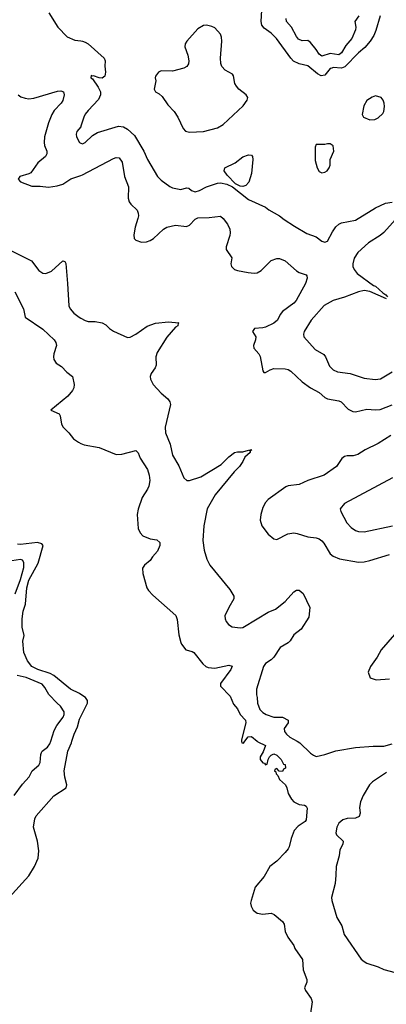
# Model space of a CAD drawing. Header units: inches. Extents: x 1694797 to 1849917, y 907313 to 1017959.
# Tile 571 of 656: x 1819565 to 1822168, y 918133 to 925122. Entities that reach past the tile are written whole.
import ezdxf

# ---------------------------------------------------------------- set-up
doc = ezdxf.new("R2010")
doc.units = ezdxf.units.IN
doc.header["$MEASUREMENT"] = 0
for name, color, linetype in [('B8911', 7, 'Continuous'), ('B8912', 7, 'Continuous'), ('B8921', 7, 'Continuous'), ('B8922', 7, 'Continuous')]:
    doc.layers.add(name, color=color, linetype=linetype)

msp = doc.modelspace()

# ---------------------------------------------------------------- linework, layer by layer
at = {"layer": 'B8911', "color": 5}
for points, elevation in [([(1819489.1, 918890.9), (1819630, 919043.6), (1819670.6, 919110), (1819695, 919170), (1819701.1, 919221.1), (1819692, 919292), (1819663, 919390), (1819671.5, 919450), (1819680.7, 919470), (1819808.3, 919611.7), (1819895.3, 919670), (1819899.3, 919690), (1819886, 919746), (1819881.5, 919790), (1819907.6, 919930), (1819931.9, 919988.1), (1819935.5, 920000)], 660), ([(1819525.8, 919614.2), (1819585, 919695), (1819631.6, 919748.4), (1819652.6, 919790), (1819699.8, 919830), (1819710.7, 919850), (1819714.6, 919905.4), (1819719.8, 919920.2), (1819725.4, 919930), (1819761.9, 919958.1), (1819778.8, 919981.2), (1819785, 920000)], 680)]:
    msp.add_lwpolyline(points, dxfattribs=dict(at, elevation=elevation))
at = {"layer": 'B8912', "color": 5}
for points, elevation in [([(1819772.7, 925170), (1819834.9, 925070), (1819901.3, 925001.3), (1819956.8, 924976.8), (1820000, 924971.8)], 740), ([(1819554, 924590), (1819574, 924574), (1819604.2, 924564.2), (1819630, 924561.7), (1819666.4, 924566.4), (1819834, 924614), (1819856.5, 924616.5), (1819876.3, 924610), (1819881.1, 924590), (1819870.9, 924549.1), (1819860.3, 924530), (1819810, 924476.8), (1819793.6, 924450), (1819768.6, 924390), (1819741.3, 924290), (1819738, 924250), (1819741.3, 924230), (1819758.2, 924190), (1819758.2, 924170), (1819747.9, 924150), (1819693.5, 924106.5), (1819644, 924036), (1819630, 924028.2), (1819564.9, 924010), (1819554.4, 923990), (1819570, 923970.5), (1819650, 923941.7), (1819710, 923941.7), (1819770, 923934.3), (1819830, 923942), (1819870, 923955.6), (1819927.2, 923992.8), (1820000, 924017.2)], 720), ([(1820000, 924366.8), (1819998.4, 924361.6), (1819970.4, 924329.6), (1819964.9, 924310), (1819968.5, 924290), (1819990, 924250.8), (1820000, 924245.6)], 740), ([(1819450.4, 923510), (1819649.4, 923409.4), (1819700.9, 923340.9), (1819730, 923322.8), (1819750, 923321.6), (1819790, 923336.2), (1819870, 923410.3), (1819885.2, 923405.2), (1819891.3, 923391.3), (1819905.3, 923250), (1819914.6, 923090), (1819922.6, 923070), (1819950, 923039.5), (1819988.2, 923010), (1820000, 923003.6)], 680), ([(1819530, 923190.6), (1819592.2, 923070), (1819603, 923010), (1819730, 922925.3), (1819810.1, 922850.1), (1819822.6, 922830), (1819827.1, 922810), (1819807.4, 922750), (1819804.2, 922730), (1819807, 922710), (1819824.5, 922684.5), (1819861.2, 922661.2), (1819899.4, 922619.4), (1819940.7, 922590), (1819952.1, 922532.1), (1819950.3, 922510), (1819939.5, 922490), (1819906.4, 922450), (1819786, 922350), (1819844.1, 922324.1), (1819853.4, 922310), (1819862, 922250), (1819874, 922230), (1819914, 922190), (1819947.1, 922147.1), (1819982.9, 922122.9), (1820000, 922114.5)], 660), ([(1820000, 920332.8), (1819990, 920339.8), (1819926, 920370), (1819808, 920468), (1819781.8, 920481.8), (1819694.5, 920510), (1819652, 920530), (1819619.5, 920570), (1819594.5, 920630), (1819586.6, 920710), (1819596, 920750), (1819582, 920810), (1819581.3, 920870), (1819590, 920924.7), (1819605.8, 920974.2), (1819615, 921090), (1819630, 921143.9), (1819695.5, 921264.5), (1819730.7, 921390.7), (1819721.8, 921401.8), (1819691.5, 921411.5), (1819570, 921396.5), (1819550, 921398.1)], 660), ([(1819533.2, 921046.8), (1819570, 921149.3), (1819594.1, 921234.1), (1819594.2, 921270), (1819584.5, 921284.5), (1819569.8, 921289.8), (1819510, 921280.8)], 680), ([(1819785, 920000), (1819810, 920076.5), (1819828.8, 920111.2), (1819874.1, 920170), (1819880.2, 920190), (1819879.8, 920210), (1819855.5, 920250), (1819830, 920270.5), (1819772.3, 920332.3), (1819742.8, 920382.8), (1819724.4, 920404.4), (1819610, 920453), (1819548, 920468)], 680), ([(1819935.5, 920000), (1819950.7, 920050), (1819976.4, 920103.6), (1819990, 920156.4), (1820000, 920176.8)], 660)]:
    msp.add_lwpolyline(points, dxfattribs=dict(at, elevation=elevation))
at = {"layer": 'B8921', "color": 5}
for points, elevation in [([(1821140.4, 920000), (1821142, 919990), (1821152.9, 919987.1), (1821162.7, 920000)], 660), ([(1821250.8, 920000), (1821255.9, 919995.9), (1821310.8, 919970), (1821294.4, 919925.6), (1821271.3, 919890), (1821271, 919870), (1821290, 919846.4), (1821304, 919844), (1821310, 919832), (1821322, 919838), (1821328, 919870), (1821338, 919890), (1821350, 919902), (1821370, 919910.8), (1821390, 919902), (1821422, 919870), (1821438, 919838), (1821450, 919834), (1821452, 919810), (1821438, 919802), (1821430, 919786), (1821407.3, 919787.3), (1821390, 919806), (1821378, 919802), (1821374, 919790), (1821383.6, 919783.6), (1821386, 919770), (1821398, 919758), (1821410, 919727.7), (1821450.8, 919690), (1821460.7, 919670), (1821470.7, 919630), (1821493.4, 919590), (1821510, 919570.7), (1821550, 919550.6), (1821586.4, 919546.4), (1821598.8, 919538.8), (1821606, 919526), (1821598, 919442), (1821591.3, 919430), (1821542, 919398), (1821514.6, 919365.4), (1821492.2, 919310), (1821477.6, 919250), (1821470, 919236), (1821450, 919209.4), (1821390.5, 919150), (1821340.5, 919110), (1821299.9, 919040.1), (1821236.5, 918963.5), (1821207.2, 918870), (1821203.7, 918850), (1821207, 918830), (1821221.8, 918801.8), (1821250, 918779.5), (1821290, 918773.4), (1821350, 918779.3), (1821370.3, 918770.3), (1821430, 918721), (1821442, 918702), (1821450.7, 918650), (1821467.3, 918610), (1821510.7, 918550), (1821517.3, 918530), (1821571.7, 918451.7), (1821577.5, 918377.5), (1821602.8, 918310), (1821602.8, 918290), (1821586.8, 918250), (1821594, 918230), (1821634.2, 918174.2), (1821642.4, 918150), (1821626.4, 918053.6)], 660), ([(1821535.5, 920000), (1821553.2, 919990), (1821630, 919915.2), (1821650, 919900.3), (1821670, 919892.8), (1821730, 919905.2), (1821810, 919933.2), (1821950, 919955.8), (1822074.1, 919965.9), (1822150, 919966), (1822210, 919982.1)], 680), ([(1822170, 919778.5), (1822070, 919712.6), (1822048.7, 919691.3), (1822004.3, 919615.7), (1821984.5, 919570), (1821976.5, 919530), (1821982.8, 919490), (1821974.4, 919465.6), (1821950, 919453.8), (1821890, 919451.4), (1821858.6, 919441.4), (1821830, 919418), (1821816.1, 919390), (1821810.3, 919350), (1821814.7, 919334.7), (1821860.3, 919290), (1821859.5, 919270), (1821838.4, 919230), (1821834, 919186), (1821810.5, 919110), (1821810.4, 919050), (1821803.8, 918990), (1821779.5, 918890), (1821780.4, 918870), (1821817.4, 918750), (1821852.4, 918690), (1821869.3, 918629.3), (1821990, 918453.4), (1822010, 918435.5), (1822030, 918424.9), (1822110, 918398.7), (1822150, 918379.3), (1822230, 918358.4)], 680)]:
    msp.add_lwpolyline(points, dxfattribs=dict(at, elevation=elevation))
at = {"layer": 'B8922', "color": 5}
for points, elevation in [([(1822124.4, 925150), (1822094, 925046), (1822078.7, 925010), (1822052, 924970), (1822015.7, 924924.3), (1821970, 924886), (1821873.3, 924786.7), (1821850, 924777.4), (1821790, 924782.3), (1821780.8, 924779.2), (1821770, 924774.8), (1821731.9, 924728.1), (1821704.6, 924724.6), (1821678.3, 924738.3), (1821610, 924794), (1821550, 924808.1), (1821508.8, 924828.8), (1821488.7, 924848.7), (1821386.9, 924990), (1821350, 925026.6), (1821301, 925061), (1821283.5, 925083.5), (1821278, 925110), (1821284.5, 925190)], 740), ([(1821972.2, 925150), (1821945, 925110), (1821950.7, 925070), (1821947.9, 925050), (1821922.6, 924990), (1821880.8, 924939.2), (1821850, 924886.2), (1821830, 924873.1), (1821770, 924882.1), (1821710, 924862.4), (1821690, 924878), (1821670, 924911.7), (1821630, 924961.1), (1821610, 924973.6), (1821570, 924972.3), (1821544.6, 924984.6), (1821530, 925002.7), (1821495.6, 925070), (1821458.5, 925110), (1821456, 925130)], 720), ([(1820000, 924971.8), (1820010, 924970.7), (1820030, 924962.8), (1820050, 924950.8), (1820164.7, 924850), (1820170.7, 924830.7), (1820168.5, 924791.5), (1820174.9, 924750), (1820170, 924721.2), (1820150, 924707.6), (1820129.7, 924709.7), (1820090, 924722.9), (1820081.5, 924721.5), (1820072.7, 924727.3), (1820070.7, 924710), (1820081.7, 924701.7), (1820122.8, 924642.8), (1820138.3, 924610), (1820139.5, 924590), (1820123.2, 924556.8), (1820050, 924478.7), (1820030, 924451.6), (1820019.2, 924430), (1820000, 924366.8)], 740), ([(1820000, 924245.6), (1820010, 924240.5), (1820029, 924250), (1820080.7, 924299.3), (1820118, 924322), (1820266.2, 924366.2), (1820301.2, 924361.2), (1820330, 924345.3), (1820380.6, 924300.6), (1820446.7, 924190), (1820472.9, 924130), (1820544, 924010), (1820570, 923983.1), (1820630, 923937.4), (1820650, 923927.8), (1820710, 923917.6), (1820750, 923928), (1820765.5, 923925.5), (1820784, 923910), (1820810, 923900.9), (1820842, 923910), (1820890, 923936.9), (1820970, 923962.8), (1820990, 923965), (1821035.3, 923955.3), (1821076.5, 923936.5), (1821190, 923846), (1821310, 923790.8), (1821333.2, 923773.2), (1821410, 923730.4), (1821443.1, 923703.1), (1821515.5, 923655.5), (1821604.3, 923604.3), (1821670, 923581.1), (1821710, 923550.4), (1821730, 923543.6), (1821750.9, 923550), (1821784.5, 923615.5), (1821810, 923652), (1821830, 923671.5), (1821850, 923679.6), (1821950, 923699.5), (1822090, 923786), (1822161.1, 923818.9), (1822210, 923827.2)], 740), ([(1820000, 924017.2), (1820010, 924020.6), (1820230, 924135.8), (1820250, 924144), (1820270, 924141.7), (1820292.9, 924110), (1820309.3, 924009.3), (1820336.5, 923936.5), (1820335.8, 923855.8), (1820342, 923830), (1820352.8, 923812.8), (1820398, 923770), (1820406, 923750), (1820408.2, 923730), (1820404.4, 923710), (1820384.4, 923650), (1820375.9, 923595.9), (1820377.3, 923570), (1820390, 923557.3), (1820430, 923543.1), (1820465.8, 923545.8), (1820490, 923553.8), (1820514, 923570), (1820585.7, 923634.3), (1820610, 923648.9), (1820670, 923664.2), (1820750, 923654.6), (1820770, 923662.6), (1820810, 923707), (1820830, 923716.9), (1820910, 923717.6), (1820990, 923728.2), (1821010, 923710.6), (1821040.4, 923670), (1821055.6, 923635.6), (1821058.9, 923610), (1821056, 923590), (1821030.6, 923510), (1821030.7, 923490.7), (1821070, 923431.3), (1821064.6, 923390), (1821068.7, 923371.3), (1821089.4, 923349.4), (1821110, 923341.7), (1821187.5, 923327.5), (1821230, 923322.9), (1821250, 923325.4), (1821278.8, 923341.2), (1821350, 923412.6), (1821390, 923427.6), (1821410, 923426.3), (1821450, 923411.7), (1821530, 923340.5), (1821550, 923328), (1821598, 923310), (1821603.5, 923303.5), (1821606.8, 923286.8), (1821594.4, 923250), (1821527.2, 923130), (1821510, 923109), (1821430.1, 923049.9), (1821414.5, 923030), (1821395.5, 922990), (1821370, 922969.1), (1821310, 922940.3), (1821290, 922933.8), (1821231.3, 922930), (1821218.8, 922910), (1821240.5, 922870), (1821238.7, 922850), (1821223.7, 922810), (1821226.7, 922790), (1821262.4, 922750), (1821271.5, 922731.5), (1821290.7, 922630.7), (1821298, 922618), (1821310, 922618.8), (1821342.2, 922637.8), (1821370, 922646.2), (1821450, 922645), (1821470, 922640.2), (1821490, 922626.9), (1821570, 922551.1), (1821629.6, 922509.6), (1821690, 922474.7), (1821730, 922441.2), (1821750.1, 922430.1), (1821830, 922417.4), (1821847.3, 922410), (1821896.7, 922356.7), (1821930, 922340.2), (1821950, 922339.3), (1822030, 922358.3), (1822090, 922353.6), (1822124, 922356), (1822210, 922388)], 720), ([(1822273.7, 923750), (1822150, 923611.3), (1822123.8, 923590), (1822040.9, 923539.1), (1821966, 923470), (1821939.6, 923430), (1821930.2, 923390), (1821931, 923370), (1821939.3, 923350), (1821961.6, 923321.6), (1822076.2, 923236.2), (1822090.2, 923230), (1822142.4, 923182.4), (1822163.8, 923170), (1822175.3, 923155.3)], 740), ([(1822170, 923141.3), (1822050, 923193.6), (1822010, 923199.5), (1821970.4, 923189.6), (1821870, 923151.6), (1821790, 923129.6), (1821727, 923093), (1821634, 922990), (1821584.4, 922910), (1821579.5, 922890), (1821582.4, 922870), (1821662, 922782), (1821725.1, 922745.1), (1821737, 922730), (1821763.9, 922663.9), (1821790, 922635.8), (1821821.8, 922621.8), (1821910, 922611.3), (1822010, 922577.3), (1822089.2, 922569.2), (1822126.1, 922573.9), (1822210, 922622.4)], 740), ([(1820000, 923003.6), (1820030, 922987.2), (1820050, 922979.5), (1820100.4, 922980.4), (1820150.4, 922970.4), (1820177.3, 922957.3), (1820202.8, 922930), (1820230, 922910.6), (1820330, 922866.4), (1820350, 922868.8), (1820390, 922889.2), (1820470, 922946.2), (1820530, 922967), (1820621.7, 922978.3), (1820694, 922970), (1820691.1, 922968.9), (1820686.8, 922950), (1820670, 922940.7), (1820610, 922869.4), (1820541.1, 922758.9), (1820530.3, 922730), (1820533.1, 922670), (1820526, 922650), (1820498.7, 922610), (1820490.4, 922590), (1820492.4, 922570), (1820512.9, 922532.9), (1820570.3, 922470), (1820615.8, 922430), (1820630.4, 922410), (1820634.9, 922390), (1820596.5, 922230), (1820598.9, 922190), (1820632.6, 922110), (1820650.3, 922030.3), (1820694.7, 921954.7), (1820730, 921870.7), (1820750.4, 921850.4), (1820770, 921851.8), (1820850, 921876.9), (1820995.9, 921964.1), (1821050, 922020.2), (1821090, 922048.8), (1821110, 922054.9), (1821150, 922054.4), (1821190, 922067.3), (1821196.4, 922063.6), (1821198, 922070), (1821213, 922070), (1821201.1, 922058.9), (1821201.6, 922050), (1821163.1, 922016.9), (1821150, 921987.2), (1821124.8, 921950), (1821087.5, 921912.5), (1820953.7, 921750), (1820894.9, 921650), (1820871.3, 921530), (1820865.5, 921425.5), (1820875.6, 921355.6), (1820892.5, 921292.5), (1820915.8, 921250), (1821057.7, 921077.7), (1821084.2, 921030), (1821085.7, 921010), (1821048.8, 920950), (1821022.4, 920890), (1821023, 920870), (1821030, 920851.3), (1821047.3, 920830), (1821072.4, 920812.4), (1821130, 920804.2), (1821150, 920806.5), (1821249.9, 920870.1), (1821330, 920916), (1821381.1, 920938.9), (1821450, 920991.6), (1821510, 921061.1), (1821530, 921072.4), (1821550, 921072.8), (1821578.3, 921050), (1821623.8, 920950), (1821618.6, 920881.4), (1821563.6, 920796.4), (1821510, 920754.7), (1821486, 920714), (1821470, 920698.3), (1821413.2, 920666.8), (1821370, 920598), (1821350, 920577.8), (1821310, 920552.9), (1821296, 920530), (1821246.1, 920370), (1821246, 920330), (1821251.8, 920310), (1821253.8, 920270), (1821270, 920225.7), (1821290, 920204.4), (1821314.9, 920190), (1821370, 920171.6), (1821430, 920170.7), (1821470.3, 920150), (1821471.3, 920130), (1821442.3, 920090), (1821445.4, 920070), (1821459.1, 920050), (1821482.4, 920030), (1821535.5, 920000)], 680), ([(1822199.6, 922170), (1822110, 922113.2), (1822017.6, 922070), (1821965.4, 922034.6), (1821932.9, 922027.1), (1821890, 922027.4), (1821870, 922021.7), (1821852.1, 922007.9), (1821814.9, 921950), (1821725.5, 921890), (1821610.4, 921850), (1821550, 921821.8), (1821470, 921812.8), (1821453.1, 921806.9), (1821330, 921715.4), (1821310, 921695.1), (1821290, 921659.3), (1821276.5, 921610), (1821272.9, 921570), (1821284.9, 921530), (1821330, 921470.4), (1821370, 921438), (1821390, 921432.7), (1821467.6, 921472.4), (1821510, 921479.8), (1821535.9, 921475.9), (1821610, 921451.8), (1821670, 921443.5), (1821690, 921437.2), (1821710, 921423.6), (1821725.2, 921405.2), (1821769.1, 921330), (1821790, 921314.2), (1821835.4, 921295.4), (1821970, 921271), (1822010, 921273.4), (1822050, 921282.7), (1822190, 921326.8)], 720), ([(1820000, 922114.5), (1820023.2, 922103.2), (1820130, 922084.9), (1820250, 922035.8), (1820290, 922037.4), (1820390, 922064.4), (1820406.8, 922046.8), (1820420.2, 922010), (1820472.1, 921930), (1820484.8, 921890), (1820488.6, 921851.4), (1820481.1, 921810), (1820472.8, 921790), (1820433.5, 921730), (1820406.9, 921646.9), (1820399.5, 921610), (1820406.4, 921510), (1820419.2, 921479.2), (1820439.2, 921459.2), (1820490, 921436.4), (1820538, 921430), (1820560.7, 921410), (1820559.1, 921390), (1820544, 921350), (1820507.7, 921310), (1820490, 921282.7), (1820450.7, 921250), (1820436.3, 921230), (1820439.3, 921190), (1820467.7, 921090), (1820479.1, 921070), (1820510, 921036.3), (1820672.7, 920892.7), (1820683.4, 920863.4), (1820695.2, 920755.2), (1820710, 920702), (1820714, 920690), (1820744, 920650), (1820790, 920637.6), (1820800.5, 920630), (1820866, 920550), (1820886.4, 920530), (1820902.7, 920522.7), (1820950, 920518.2), (1821050, 920539.5), (1821073.2, 920533.2), (1821063.8, 920510), (1820990.4, 920410), (1820990.4, 920390), (1821059.1, 920319.1), (1821083.5, 920263.5), (1821112, 920230), (1821130, 920190.6), (1821167, 920150), (1821170.3, 920130), (1821138.8, 920010), (1821140.4, 920000)], 660), ([(1822211, 921869), (1821870, 921687), (1821840.5, 921650), (1821844.9, 921630), (1821887, 921550), (1821918.2, 921518.2), (1821950, 921495.8), (1821970, 921488.9), (1822010, 921486.7), (1822212.7, 921530)], 740), ([(1822288.9, 920831.1), (1822130.7, 920650), (1822102.4, 920597.6), (1822054.8, 920530), (1822038, 920490), (1822052, 920450), (1822095.3, 920435.3), (1822190, 920442.4)], 720), ([(1820000, 920176.8), (1820045.7, 920270), (1820046.6, 920290), (1820031.1, 920311.1), (1820000, 920332.8)], 660), ([(1821162.7, 920000), (1821187.5, 920032.5), (1821210, 920033), (1821250.8, 920000)], 660)]:
    msp.add_lwpolyline(points, dxfattribs=dict(at, elevation=elevation))
for points, elevation in [([(1820890, 925082.7), (1820870, 925081.2), (1820830, 925057.2), (1820750.8, 924970), (1820738.8, 924950), (1820737.3, 924930), (1820759.1, 924870), (1820766.8, 924830), (1820762.8, 924810), (1820751, 924790), (1820730, 924777.2), (1820650, 924758), (1820570, 924759.3), (1820550, 924749.3), (1820530, 924722), (1820527, 924710), (1820530.6, 924689.4), (1820519.3, 924630), (1820530, 924610.8), (1820555.6, 924595.6), (1820576, 924576), (1820617.5, 924517.5), (1820661.3, 924470), (1820686.7, 924430), (1820725.5, 924350), (1820742.8, 924330), (1820770, 924323.8), (1820870, 924328.9), (1820970, 924353.7), (1821010, 924378.7), (1821152.3, 924510), (1821179.3, 924550), (1821185.2, 924570), (1821173.2, 924590), (1821121.2, 924630), (1821105.2, 924650), (1821093.2, 924670), (1821082.7, 924722.7), (1821075.1, 924735.1), (1821022.9, 924762.9), (1820999.3, 924790), (1820991.9, 924811.9), (1820989.6, 924849.6), (1821000.5, 924970), (1820998, 924998), (1820990, 925019), (1820950, 925063.7), (1820930, 925075.1)], 760), ([(1822090, 924580.9), (1822066.9, 924573.1), (1822030, 924549.2), (1822008, 924510), (1821996, 924450), (1822004.7, 924430), (1822050, 924410.7), (1822086.3, 924413.7), (1822110, 924426), (1822142.7, 924457.3), (1822149.2, 924470), (1822154.9, 924505.1), (1822153.3, 924530), (1822146, 924550), (1822130, 924569.2)], 760), ([(1821770, 924242), (1821750, 924242), (1821730, 924235.3), (1821670, 924235.3), (1821662, 924218), (1821663.4, 924123.4), (1821676, 924070), (1821690, 924044.7), (1821710, 924036), (1821730, 924041), (1821748, 924050), (1821762, 924070), (1821768.7, 924090), (1821768.7, 924130), (1821795.3, 924190), (1821790, 924226)], 760), ([(1821150, 923937.6), (1821130, 923940.5), (1821098, 923958), (1821038, 924018), (1821015.6, 924050), (1821020.9, 924070), (1821094.5, 924105.5), (1821150, 924147.7), (1821190, 924162.8), (1821210, 924161), (1821218.8, 924150), (1821220.7, 924130), (1821211.7, 924030), (1821191.2, 923968.8), (1821170, 923944.5)], 740)]:
    msp.add_lwpolyline(points, close=True, dxfattribs=dict(at, elevation=elevation))

doc.saveas('drawing.dxf')
